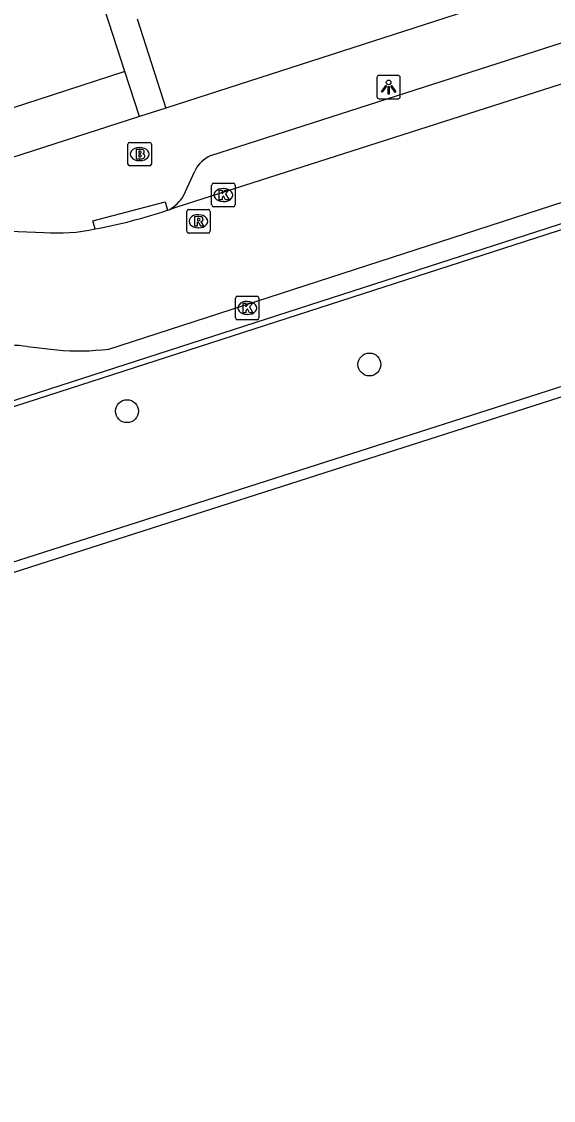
# Model space of a CAD drawing. Extents: x 158087 to 159494, y 382905 to 383981.
# Drawn here: x 159185.66 to 159208.39, y 383198.77 to 383244.83 of the extents above; entities that cross this region are included whole.
import ezdxf

# ---------------------------------------------------------------- set-up
doc = ezdxf.new("R2010")
doc.units = 0
for name, color, linetype in [('IMGEO_Boom', 7, 'Continuous'), ('IMGEO_Brandkraan', 7, 'Continuous'), ('IMGEO_Hek', 7, 'Continuous'), ('IMGEO_Kolk', 7, 'Continuous'), ('IMGEO_Lichtpunt', 7, 'Continuous'), ('IMGEO_Pand', 7, 'Continuous'), ('IMGEO_Rijbaan_lokaal_open', 7, 'Continuous'), ('IMGEO_Rioolput', 7, 'Continuous'), ('IMGEO_Voetpad_open', 7, 'Continuous')]:
    doc.layers.add(name, color=color, linetype=linetype)

msp = doc.modelspace()

# ---------------------------------------------------------------- linework, layer by layer
at = {"layer": 'IMGEO_Boom'}
for centre in [(159200.526, 383230.189), (159190.163, 383228.195)]:
    msp.add_circle(centre, 0.489, dxfattribs=at)
at = {"layer": 'IMGEO_Brandkraan'}
for p, q in [((159190.203, 383238.746), (159190.203, 383239.598)), ((159190.278, 383239.672), (159191.13, 383239.672)), ((159190.691, 383239.452), (159190.716, 383239.452)), ((159191.204, 383239.598), (159191.204, 383238.746)), ((159191.13, 383238.672), (159190.278, 383238.672)), ((159190.714, 383238.892), (159190.689, 383238.892))]:
    msp.add_line(p, q, dxfattribs=at)
for points in [[(159190.203, 383238.746), (159190.203, 383239.598)], [(159190.278, 383239.672), (159191.13, 383239.672)], [(159191.204, 383239.598), (159191.204, 383238.746)], [(159190.551, 383239.372), (159190.551, 383238.972), (159190.764, 383238.972)], [(159190.782, 383239.372), (159190.551, 383239.372)], [(159190.73, 383239.291), (159190.676, 383239.291), (159190.676, 383239.215)], [(159190.676, 383239.215), (159190.729, 383239.215)], [(159190.738, 383239.139), (159190.676, 383239.139), (159190.676, 383239.058)], [(159190.676, 383239.058), (159190.738, 383239.058)], [(159191.13, 383238.672), (159190.278, 383238.672)]]:
    msp.add_lwpolyline(points, dxfattribs=at)
for centre, radius, start, end in [((159190.28, 383239.596), 0.0765, 91.552, 178.448), ((159190.28, 383239.596), 0.0765, 91.552, 178.448), ((159191.128, 383239.596), 0.0765, 1.552, 88.448), ((159191.128, 383239.596), 0.0765, 1.552, 88.448), ((159190.731, 383239.253), 0.0379, 267.8285, 90.9355), ((159190.739, 383239.098), 0.0404, 269.8759, 90.5077), ((159190.77, 383239.223), 0.251, 268.6676, 293.5347), ((159190.786, 383239.227), 0.145, 59.4692, 91.5367), ((159190.811, 383239.274), 0.0922, 285.5137, 58.1501), ((159190.816, 383239.082), 0.105, 301.3115, 78.989), ((159190.28, 383238.748), 0.0765, 181.552, 268.448), ((159190.28, 383238.748), 0.0765, 181.552, 268.448), ((159191.128, 383238.748), 0.0765, 271.552, 358.448), ((159191.128, 383238.748), 0.0765, 271.552, 358.448)]:
    msp.add_arc(centre, radius, start, end, dxfattribs=at)
for centre, major_axis, ratio, start_param, end_param in [((159190.69, 383239.172), (-0.387, 0.002), 0.722429, 4.712389, 7.853982), ((159190.715, 383239.172), (-0.39, 0.002), 0.717154, 1.570796, 4.712389)]:
    msp.add_ellipse(centre, major_axis=major_axis, ratio=ratio, start_param=start_param, end_param=end_param, dxfattribs=at)
at = {"layer": 'IMGEO_Hek'}
msp.add_lwpolyline([(159115.411, 383205.836), (159228.05, 383242.187)], dxfattribs=at)
at = {"layer": 'IMGEO_Kolk'}
for p, q in [((159193.782, 383236.999), (159193.782, 383237.851)), ((159193.857, 383237.925), (159194.709, 383237.925)), ((159194.27, 383237.705), (159194.295, 383237.705)), ((159194.783, 383237.851), (159194.783, 383236.999)), ((159194.293, 383237.145), (159194.268, 383237.145)), ((159194.709, 383236.925), (159193.857, 383236.925)), ((159194.804, 383232.175), (159194.804, 383233.027)), ((159194.879, 383233.101), (159195.731, 383233.101)), ((159195.805, 383233.027), (159195.805, 383232.175)), ((159195.292, 383232.881), (159195.317, 383232.881)), ((159195.731, 383232.101), (159194.879, 383232.101)), ((159195.315, 383232.321), (159195.29, 383232.321))]:
    msp.add_line(p, q, dxfattribs=at)
for points in [[(159193.782, 383236.999), (159193.782, 383237.851)], [(159193.857, 383237.925), (159194.709, 383237.925)], [(159194.103, 383237.625), (159194.226, 383237.625), (159194.226, 383237.474), (159194.356, 383237.625), (159194.52, 383237.625), (159194.374, 383237.474), (159194.527, 383237.225), (159194.375, 383237.225), (159194.29, 383237.389), (159194.226, 383237.322), (159194.226, 383237.225), (159194.103, 383237.225), (159194.103, 383237.625)], [(159194.783, 383237.851), (159194.783, 383236.999)], [(159194.709, 383236.925), (159193.857, 383236.925)], [(159194.804, 383232.175), (159194.804, 383233.027)], [(159194.879, 383233.101), (159195.731, 383233.101)], [(159195.805, 383233.027), (159195.805, 383232.175)], [(159195.125, 383232.801), (159195.248, 383232.801), (159195.248, 383232.65), (159195.378, 383232.801), (159195.542, 383232.801), (159195.396, 383232.65), (159195.549, 383232.401), (159195.397, 383232.401), (159195.312, 383232.565), (159195.248, 383232.498), (159195.248, 383232.401), (159195.125, 383232.401), (159195.125, 383232.801)], [(159195.731, 383232.101), (159194.879, 383232.101)]]:
    msp.add_lwpolyline(points, dxfattribs=at)
for centre, start, end in [((159193.859, 383237.849), 91.552, 178.448), ((159193.859, 383237.849), 91.552, 178.448), ((159194.707, 383237.849), 1.552, 88.448), ((159194.707, 383237.849), 1.552, 88.448), ((159193.859, 383237.001), 181.552, 268.448), ((159193.859, 383237.001), 181.552, 268.448), ((159194.707, 383237.001), 271.552, 358.448), ((159194.707, 383237.001), 271.552, 358.448), ((159194.881, 383233.025), 91.552, 178.448), ((159194.881, 383233.025), 91.552, 178.448), ((159195.729, 383233.025), 1.552, 88.448), ((159195.729, 383233.025), 1.552, 88.448), ((159194.881, 383232.177), 181.552, 268.448), ((159194.881, 383232.177), 181.552, 268.448), ((159195.729, 383232.177), 271.552, 358.448), ((159195.729, 383232.177), 271.552, 358.448)]:
    msp.add_arc(centre, 0.0765, start, end, dxfattribs=at)
for centre, major_axis, ratio, start_param, end_param in [((159194.269, 383237.425), (-0.387, 0.002), 0.722429, 4.712389, 7.853982), ((159194.294, 383237.425), (-0.39, 0.002), 0.717154, 1.570796, 4.712389), ((159195.291, 383232.601), (-0.387, 0.002), 0.722429, 4.712389, 7.853982), ((159195.316, 383232.601), (-0.39, 0.002), 0.717154, 1.570796, 4.712389)]:
    msp.add_ellipse(centre, major_axis=major_axis, ratio=ratio, start_param=start_param, end_param=end_param, dxfattribs=at)
at = {"layer": 'IMGEO_Lichtpunt'}
for p, q in [((159200.848, 383242.436), (159200.848, 383241.629)), ((159200.848, 383242.436), (159200.848, 383241.629)), ((159201.75, 383242.531), (159200.942, 383242.531)), ((159201.75, 383242.531), (159200.942, 383242.531)), ((159201.844, 383241.629), (159201.844, 383242.436)), ((159201.844, 383241.629), (159201.844, 383242.436)), ((159200.942, 383241.535), (159201.75, 383241.535)), ((159200.942, 383241.535), (159201.75, 383241.535))]:
    msp.add_line(p, q, dxfattribs=at)
for points in [[(159201.222, 383242.1), (159201.261, 383242.072), (159201.073, 383241.81), (159201.035, 383241.837), (159201.222, 383242.1)], [(159201.324, 383242.052), (159201.371, 383242.052), (159201.371, 383241.73), (159201.324, 383241.73), (159201.324, 383242.052)], [(159201.434, 383242.072), (159201.472, 383242.099), (159201.659, 383241.837), (159201.62, 383241.809), (159201.434, 383242.072)]]:
    msp.add_lwpolyline(points, dxfattribs=at)
msp.add_circle((159201.347, 383242.234), 0.0994, dxfattribs=at)
for centre, start, end in [((159200.942, 383242.436), 90, 180), ((159200.942, 383242.436), 90, 180), ((159201.75, 383242.436), 0, 90), ((159201.75, 383242.436), 0, 90), ((159200.942, 383241.629), 180, 270), ((159200.942, 383241.629), 180, 270), ((159201.75, 383241.629), 270, 0), ((159201.75, 383241.629), 270, 360)]:
    msp.add_arc(centre, 0.0946, start, end, dxfattribs=at)
at = {"layer": 'IMGEO_Pand'}
for points in [[(159190.072, 383242.696), (159188.531, 383247.453), (159187.705, 383250), (159187.639, 383250.205)], [(159190.072, 383242.696), (159186.971, 383241.691), (159180.806, 383239.694)]]:
    msp.add_lwpolyline(points, dxfattribs=at)
at = {"layer": 'IMGEO_Rijbaan_lokaal_open'}
for points in [[(159215.765, 383244.407), (159192.342, 383236.918), (159191.965, 383236.799)], [(159189.385, 383230.847), (159217.235, 383239.87)], [(159191.89, 383236.774), (159191.965, 383236.799)], [(159184.777, 383235.891), (159186.618, 383235.829)], [(159185.901, 383230.956), (159187.163, 383230.808)]]:
    msp.add_lwpolyline(points, dxfattribs=at)
for centre, radius, start, end in [((159184.576, 383258.703), 23.116, 280.5222, 288.4464), ((159187.221, 383243.161), 7.357, 265.2977, 282.3689), ((159185.175, 383225.822), 5.185, 81.9516, 112.6556), ((159188.086, 383241.535), 10.767, 265.0819, 276.9291)]:
    msp.add_arc(centre, radius, start, end, dxfattribs=at)
at = {"layer": 'IMGEO_Rioolput'}
for p, q in [((159192.716, 383235.876), (159192.716, 383236.728)), ((159192.791, 383236.802), (159193.643, 383236.802)), ((159193.717, 383236.728), (159193.717, 383235.876)), ((159193.204, 383236.582), (159193.229, 383236.582)), ((159193.643, 383235.802), (159192.791, 383235.802)), ((159193.227, 383236.022), (159193.202, 383236.022))]:
    msp.add_line(p, q, dxfattribs=at)
for points in [[(159192.716, 383235.876), (159192.716, 383236.728)], [(159192.791, 383236.802), (159193.643, 383236.802)], [(159193.717, 383236.728), (159193.717, 383235.876)], [(159193.305, 383236.5), (159193.053, 383236.502), (159193.053, 383236.102)], [(159193.053, 383236.102), (159193.177, 383236.102), (159193.177, 383236.264), (159193.188, 383236.264)], [(159193.231, 383236.421), (159193.177, 383236.421), (159193.177, 383236.34)], [(159193.177, 383236.34), (159193.229, 383236.34)], [(159193.235, 383236.235), (159193.306, 383236.102), (159193.446, 383236.102), (159193.381, 383236.228)], [(159193.643, 383235.802), (159192.791, 383235.802)]]:
    msp.add_lwpolyline(points, dxfattribs=at)
for centre, radius, start, end in [((159192.793, 383236.726), 0.0765, 91.552, 178.448), ((159192.793, 383236.726), 0.0765, 91.552, 178.448), ((159193.641, 383236.726), 0.0765, 1.552, 88.448), ((159193.641, 383236.726), 0.0765, 1.552, 88.448), ((159193.187, 383236.211), 0.0533, 26.0293, 88.6989), ((159193.213, 383236.529), 0.19, 274.7715, 282.9687), ((159193.237, 383236.325), 0.0964, 77.0061, 93.1865), ((159193.251, 383236.382), 0.0378, 276.6634, 79.6772), ((159193.304, 383236.39), 0.109, 350.3612, 89.416), ((159193.302, 383236.39), 0.112, 277.5842, 350.9817), ((159193.286, 383236.175), 0.108, 29.5134, 73.7905), ((159192.793, 383235.878), 0.0765, 181.552, 268.448), ((159192.793, 383235.878), 0.0765, 181.552, 268.448), ((159193.641, 383235.878), 0.0765, 271.552, 358.448), ((159193.641, 383235.878), 0.0765, 271.552, 358.448)]:
    msp.add_arc(centre, radius, start, end, dxfattribs=at)
for centre, major_axis, ratio, start_param, end_param in [((159193.203, 383236.302), (-0.387, 0.002), 0.722429, 4.712389, 7.853982), ((159193.228, 383236.302), (-0.39, 0.002), 0.717154, 1.570796, 4.712389)]:
    msp.add_ellipse(centre, major_axis=major_axis, ratio=ratio, start_param=start_param, end_param=end_param, dxfattribs=at)
at = {"layer": 'IMGEO_Voetpad_open'}
for points in [[(159237.003, 383255.736), (159219.296, 383250), (159191.824, 383241.138)], [(159193.741, 383239.113), (159219.109, 383247.269), (159235.705, 383252.643)], [(159190.597, 383244.942), (159191.824, 383241.138)], [(159190.692, 383240.773), (159190.072, 383242.696)], [(159114.129, 383205.678), (159222.981, 383240.81)], [(159191.824, 383241.138), (159190.692, 383240.773)], [(159190.692, 383240.773), (159138.181, 383223.835)], [(159192.58, 383237.384), (159193.056, 383238.447)], [(159188.797, 383235.975), (159188.708, 383236.319), (159191.796, 383237.14), (159191.89, 383236.774)], [(159224.897, 383234.417), (159185.166, 383221.704)], [(159235.831, 383198.766), (159224.58, 383233.873), (159185.281, 383221.286)]]:
    msp.add_lwpolyline(points, dxfattribs=at)
for centre, radius, start, end in [((159194.362, 383237.789), 1.462, 115.1251, 153.2635), ((159191.099, 383238.325), 1.755, 299.5712, 327.5646)]:
    msp.add_arc(centre, radius, start, end, dxfattribs=at)

doc.saveas('drawing.dxf')
